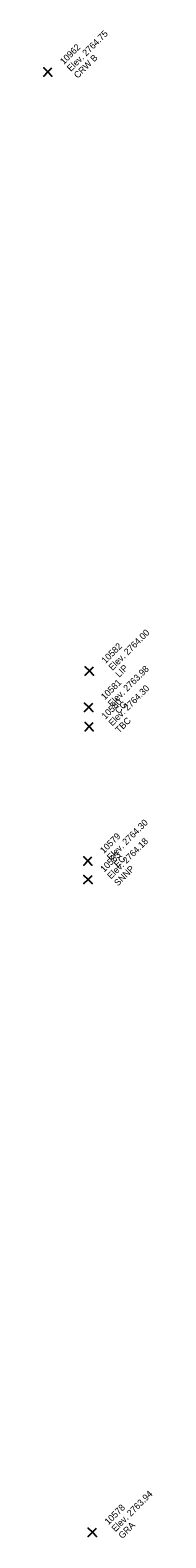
# Model space of a CAD drawing. Extents: x 2493999 to 2503109, y 700767 to 706646.
# Drawn here: x 2502847.7 to 2502851.7, y 701281.1 to 701336.6 of the extents above; entities that cross this region are included whole.
import ezdxf

# ---------------------------------------------------------------- set-up
doc = ezdxf.new("R2010")
doc.units = 0
doc.layers.add('ALG_CL_BLUE_Horiz', color=7, linetype='Continuous')
doc.layers.add('DES_SURFACE_Existing-Ground', color=7, linetype='Continuous')

msp = doc.modelspace()

# ---------------------------------------------------------------- linework, layer by layer
at = {"layer": 'ALG_CL_BLUE_Horiz'}
for points in [[(2502847.845, 701335.014), (2502847.695, 701335.164), (2502847.845, 701335.014), (2502847.695, 701334.864), (2502847.845, 701335.014), (2502847.995, 701334.864), (2502847.845, 701335.014), (2502847.995, 701335.164)], [(2502849.377, 701312.964), (2502849.227, 701313.114), (2502849.377, 701312.964), (2502849.227, 701312.814), (2502849.377, 701312.964), (2502849.527, 701312.814), (2502849.377, 701312.964), (2502849.527, 701313.114)], [(2502849.353, 701311.627), (2502849.203, 701311.777), (2502849.353, 701311.627), (2502849.203, 701311.477), (2502849.353, 701311.627), (2502849.503, 701311.477), (2502849.353, 701311.627), (2502849.503, 701311.777)], [(2502849.372, 701310.915), (2502849.222, 701311.065), (2502849.372, 701310.915), (2502849.222, 701310.765), (2502849.372, 701310.915), (2502849.522, 701310.765), (2502849.372, 701310.915), (2502849.522, 701311.065)], [(2502849.318, 701305.97), (2502849.168, 701306.12), (2502849.318, 701305.97), (2502849.168, 701305.82), (2502849.318, 701305.97), (2502849.468, 701305.82), (2502849.318, 701305.97), (2502849.468, 701306.12)], [(2502849.327, 701305.284), (2502849.177, 701305.434), (2502849.327, 701305.284), (2502849.177, 701305.134), (2502849.327, 701305.284), (2502849.477, 701305.134), (2502849.327, 701305.284), (2502849.477, 701305.434)], [(2502849.487, 701281.258), (2502849.337, 701281.408), (2502849.487, 701281.258), (2502849.337, 701281.108), (2502849.487, 701281.258), (2502849.637, 701281.108), (2502849.487, 701281.258), (2502849.637, 701281.408)]]:
    msp.add_lwpolyline(points, dxfattribs=at)

# ---------------------------------------------------------------- texts
at = {"layer": 'DES_SURFACE_Existing-Ground'}
for s, p in [('Elev. 2764.75', (2502848.694, 701335.014)), ('10962', (2502848.439, 701335.269)), ('CRW B', (2502848.948, 701334.759)), ('Elev. 2764.00', (2502850.226, 701312.964)), ('10582', (2502849.971, 701313.219)), ('Elev. 2763.98', (2502850.202, 701311.627)), ('LIP', (2502850.48, 701312.709)), ('10581', (2502849.947, 701311.882)), ('Elev. 2764.30', (2502850.221, 701310.915)), ('10580', (2502849.966, 701311.17)), ('CG', (2502850.456, 701311.372)), ('TBC', (2502850.475, 701310.66)), ('Elev. 2764.30', (2502850.167, 701305.97)), ('10579', (2502849.912, 701306.225)), ('Elev. 2764.18', (2502850.176, 701305.284)), ('10583', (2502849.921, 701305.539)), ('EC', (2502850.421, 701305.715)), ('SNNP', (2502850.43, 701305.029)), ('Elev. 2763.94', (2502850.336, 701281.258)), ('10578', (2502850.081, 701281.513)), ('GRA', (2502850.59, 701281.003))]:
    msp.add_text(s, height=0.24, rotation=45, dxfattribs=at).set_placement(p)

doc.saveas('drawing.dxf')
